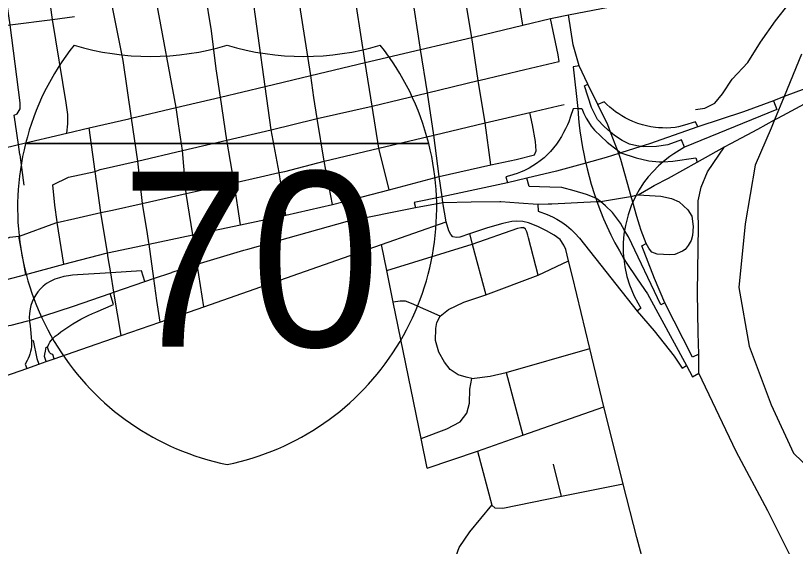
# Model space of a CAD drawing. Extents: x 1755200 to 1902939, y 644115 to 788070.
# Drawn here: x 1819343 to 1824924, y 708279 to 712074 of the extents above; entities that cross this region are included whole.
import ezdxf

# ---------------------------------------------------------------- set-up
doc = ezdxf.new("R2010")
doc.units = 0
for name, color, linetype in [('GM_X_City_Street', 7, 'Continuous'), ('GM_X_Interchange_Ramps', 7, 'Continuous'), ('GM_X_Interstate_Route', 7, 'Continuous'), ('GM_X_Interstate_Shield', 7, 'Continuous'), ('GM_X_State_Route', 7, 'Continuous'), ('GM_X_Township', 7, 'Continuous')]:
    doc.layers.add(name, color=color, linetype=linetype)

msp = doc.modelspace()

# ---------------------------------------------------------------- linework, layer by layer
at = {"layer": 'GM_X_City_Street'}
for points in [[(1821276.2, 710646.8), (1821229.9, 710951.7), (1821171.8, 711258.5), (1821127.6, 711567.5), (1821029.7, 712294.6), (1820967.1, 712721), (1820875.4, 713242), (1820796.8, 713760.1), (1820770.4, 713951.2)], [(1821610.4, 710722.8), (1821550.3, 711034.5), (1821500, 711338.3), (1821477.4, 711488.5), (1821454.9, 711646.5), (1821381.4, 712116.6), (1821355.7, 712340.2), (1821332.4, 712533.3), (1821296, 712769.2), (1821198.6, 713290.2), (1821119.4, 713812.8), (1821090.4, 713997.4)], [(1820952.9, 710578), (1820907.6, 710879.5), (1820853.3, 711183.8), (1820808.1, 711492), (1820777.8, 711694.2), (1820744.6, 711965.2), (1820700.5, 712245.5), (1820633.5, 712672.1), (1820553.5, 713195.4), (1820545.4, 713244.4), (1820476.8, 713713.9), (1820450.7, 713901.3)], [(1820688.7, 709992.1), (1820643.2, 710296.4), (1820614.3, 710489.7), (1820611.6, 710506.1), (1820562.8, 710802.2), (1820538.2, 711110.9), (1820509.5, 711301), (1820492.2, 711418.2), (1820350.5, 712176.4), (1820348.3, 712192.9), (1820290.5, 712621.8), (1820233.6, 713147.2), (1820157.2, 713664), (1820123.4, 713853.6)], [(1819805, 713805.8), (1819830.3, 713618.1), (1819906.8, 713097.4), (1819973.5, 712575.3), (1820031.9, 712145.6), (1820110.2, 711753.3), (1820170.1, 711341), (1820215.3, 711033.7), (1820248, 710731.6), (1820284, 710513.8), (1820293.7, 710450.2)], [(1819710, 711233.3), (1819715.3, 711301), (1819717, 711367), (1819704, 711450.3), (1819607.5, 712047.7), (1819541.7, 712509.8), (1819467.6, 713032.8), (1819390.3, 713553.8), (1819364.6, 713741.5)], [(1819342.6, 711297), (1819342, 711301.6), (1819333, 711361.9), (1819352.9, 711372.4), (1819375.9, 711408.7), (1819375.9, 711450.3), (1819303.9, 712007.6), (1819237.4, 712463.5), (1819142.8, 712985), (1819075.8, 713449), (1819063.2, 713476.8), (1819041.3, 713487.2), (1819013.8, 713487.5), (1819012.2, 713499.6), (1819009, 713520.6)], [(1822237.9, 711848.2), (1822179.3, 712241.5), (1822142.6, 712460.8), (1822115.4, 712652.9), (1822088.6, 712804.5), (1822077.4, 712876.5), (1822076.4, 712882.7), (1822045.2, 713095), (1822031, 713192.3)], [(1822598.6, 711973.5), (1822546.8, 712295), (1822515, 712494.6), (1822482.1, 712709.4), (1822431.6, 712921.9), (1822430.1, 712933.2), (1822429.1, 712940.9)], [(1822973.1, 712005.9), (1822917.5, 712350.5), (1822885.2, 712553.3)], [(1824208.8, 711403.5), (1824276, 711411.5), (1824347.5, 711448.2), (1824401, 711514.1), (1824470.7, 711620), (1824584.2, 711738.5), (1824673.6, 711885.2), (1824781.2, 712037.1), (1824878.4, 712162.1), (1824901.9, 712213.3), (1824901.7, 712272.7)], [(1822016.3, 710829.4), (1821942.7, 711125.7), (1821894.9, 711426.9), (1821843.7, 711738.5), (1821782.4, 712140.5)], [(1823194.7, 712057.7), (1823300.3, 712080.5), (1823710.9, 712158.7), (1823714.8, 712159.4)], [(1817878.6, 711819.3), (1818219.6, 711864.3), (1818537.1, 711906.3), (1818854, 711948.1), (1819303.9, 712007.6), (1819607.5, 712047.7), (1819763.3, 712068.2)], [(1822627.7, 711922.2), (1822973.1, 712005.9), (1823171.8, 712052.8), (1823194.7, 712057.7)], [(1823230, 711746.4), (1823233.5, 711747.2), (1823224.8, 711793.2), (1823171.8, 712052.8)], [(1822743.9, 711007.6), (1822702.2, 711308.8), (1822653.6, 711609.2), (1822607.6, 711917.3), (1822598.6, 711973.5)], [(1820152.3, 711336.8), (1820170.1, 711341), (1820492.2, 711418.2), (1820808.1, 711492), (1821127.6, 711567.5), (1821454.9, 711646.5), (1821843.7, 711738.5), (1822240.4, 711831.4), (1822607.6, 711917.3), (1822627.7, 711922.2)], [(1822424.1, 710600.4), (1822400.2, 710737.7), (1822394.6, 710779.3), (1822375.1, 710923.6), (1822336.8, 711218.6), (1822290.8, 711521.5), (1822240.4, 711831.4), (1822237.9, 711848.2)], [(1822667.7, 711612.5), (1822986.1, 711688.2), (1823230, 711746.4)], [(1821491.2, 711336.2), (1821500, 711338.3), (1821894.9, 711426.9), (1822290.8, 711521.5), (1822653.6, 711609.2), (1822667.7, 711612.5)], [(1821095.9, 710921.6), (1821229.9, 710951.7), (1821269.1, 710960.8), (1821550.3, 711034.5), (1821942.7, 711125.7), (1822336.8, 711218.6), (1822702.2, 711308.8), (1823024.1, 711382.4), (1823226.5, 711428.6), (1823268.2, 711439.1)], [(1823041.2, 711293.9), (1823024.1, 711382.4)], [(1818037.3, 710839.2), (1818361.1, 710915.6), (1818688.4, 710993.7), (1818992.2, 711063.2), (1819363.9, 711153.5), (1819710, 711233.3), (1819868, 711270.7), (1820152.3, 711336.8)], [(1820213, 711033.2), (1820215.3, 711033.7), (1820538.2, 711110.9), (1820853.3, 711183.8), (1821171.8, 711258.5), (1821491.2, 711336.2)], [(1819374.1, 711079.3), (1819373.7, 711081.8), (1819363.9, 711153.5), (1819342.6, 711297)], [(1820099, 709786.4), (1820046.5, 710096.6), (1820023, 710235.3), (1820004.9, 710342.3), (1819999.2, 710377.4), (1819952.6, 710665.4), (1819912.3, 710959.9), (1819868, 711270.7)], [(1822743.9, 711007.6), (1822925.3, 711045), (1823056.4, 711077.9), (1823067.7, 711108.3), (1823064.2, 711175.2), (1823041.2, 711293.9)], [(1819403.9, 710861.4), (1819374.1, 711079.3)], [(1819608.5, 710863.8), (1819722.2, 710918.2), (1819912.3, 710959.9), (1819947, 710973.8), (1820213, 711033.2)], [(1822375.1, 710923.6), (1822743.9, 711007.6)], [(1819767.1, 710623.8), (1819952.6, 710665.4), (1820035.1, 710683.9), (1820248, 710731.6), (1820562.8, 710802.2), (1820907.6, 710879.5), (1821095.9, 710921.6)], [(1821757.5, 710761.4), (1822016.3, 710829.4), (1822375.1, 710923.6)], [(1819687.5, 710296.5), (1819640.9, 710595.6), (1819640.3, 710599.4), (1819623.7, 710719.6), (1819608.5, 710863.8)], [(1819269.9, 710184.6), (1819414.7, 710223.3), (1819687.5, 710296.5), (1819990.5, 710375.6), (1819999.2, 710377.4), (1820295.4, 710439.5), (1820611.6, 710506.1), (1820952.9, 710578), (1821276.2, 710646.8), (1821610.4, 710722.8), (1821757.5, 710761.4)], [(1819091.8, 710316.6), (1819235.4, 710462.4), (1819300.9, 710489.8), (1819365, 710497.6), (1819370.6, 710498.3), (1819630.4, 710593.2), (1819640.9, 710595.6), (1819767.1, 710623.8)], [(1819562.1, 709600.3), (1819619.5, 709620.2), (1819810.6, 709686.4), (1820099, 709786.4), (1820374.6, 709881.9), (1820688.7, 709992.1), (1821961.3, 710438.1), (1822424.1, 710600.4)], [(1823327.2, 710208.9), (1823299.9, 710321), (1823281.5, 710401.4), (1823266.5, 710433.3), (1823239.4, 710472.8), (1823197.8, 710504.1), (1823142.7, 710536.3), (1823079.3, 710566.5), (1823013.7, 710591.5), (1822972.1, 710602.9), (1822930.5, 710605), (1822895.1, 710601.9), (1822830.7, 710587.3), (1822720.4, 710557.1), (1822590.1, 710513.3), (1822522.8, 710490.5), (1822498.8, 710488.4), (1822471.8, 710492.6), (1822457, 710509.6), (1822443.6, 710534.9), (1822424.1, 710600.4)], [(1821999.2, 710252), (1822610.3, 710439.4), (1822937.5, 710554.4), (1822958.9, 710559.2), (1822978, 710559.1)], [(1823081.5, 710218), (1823012.8, 710485.5), (1823008.2, 710504.4), (1823001.5, 710529.1), (1822992.3, 710547.9), (1822978, 710559.1)], [(1819414.7, 710223.3), (1819365, 710497.6)], [(1822590.1, 710513.3), (1822610.3, 710439.4)], [(1820293.7, 710450.2), (1820295.4, 710439.5), (1820328.7, 710195.5), (1820351.9, 710036.8)], [(1822287.7, 708838.9), (1822244.7, 709049.4), (1822045.7, 710024.6), (1821999.2, 710252), (1821961.3, 710438.1)], [(1822610.3, 710439.4), (1822709.1, 710078.7)], [(1822380.4, 709924.2), (1822439.8, 709972.9), (1822551.3, 710024.3), (1822709.1, 710078.7), (1823081.5, 710218), (1823299.9, 710321)], [(1824125.9, 706972.2), (1824081.9, 707203.2), (1824055.9, 707339.7), (1823977.3, 707639.4), (1823789.2, 708341.3), (1823692.2, 708724.7), (1823578.5, 709173.8), (1823553.6, 709276.4), (1823452.2, 709693.9), (1823327.2, 710208.9)], [(1820351.9, 710036.8), (1820374.6, 709881.9)], [(1822244.7, 709049.4), (1822429, 709120.4), (1822524.5, 709170.2), (1822572.1, 709231.3), (1822591.9, 709303), (1822594.3, 709403.3), (1822608.2, 709479.2), (1822568.3, 709488.2), (1822510.6, 709505.7), (1822453.3, 709543.2), (1822412.5, 709596.3), (1822372.1, 709667.5), (1822348.1, 709750.4), (1822350.2, 709836.6), (1822357.3, 709880.6), (1822380.4, 709924.2), (1822176, 710015.4), (1822132.3, 710032.5), (1822094.3, 710033.5), (1822045.7, 710024.6)], [(1822608.2, 709479.2), (1822739, 709496.1), (1822853.9, 709521.3), (1823452.2, 709693.9)], [(1818359.7, 709200.9), (1818611.6, 709281.9), (1819059, 709425.9), (1819207.7, 709477.5), (1819422.4, 709551.9), (1819508.5, 709581.7), (1819562.1, 709600.3)], [(1822853.9, 709521.3), (1822973.5, 709074.1)], [(1822287.7, 708838.9), (1822647.7, 708960.6), (1822973.5, 709074.1), (1823553.6, 709276.4)], [(1822647.7, 708960.6), (1822750.6, 708574.8)], [(1823250.8, 708635.7), (1823193, 708867)], [(1823692.2, 708724.7), (1823250.8, 708635.7), (1822830.2, 708550.8), (1822774.1, 708552.2), (1822750.6, 708574.8)], [(1822456.5, 706965.6), (1822442.6, 707298.1), (1822453.5, 707331.9), (1822497, 707391), (1822703, 707530.5), (1822734.4, 707583.9), (1822748.1, 707651.8), (1822724.3, 707744.7), (1822670.3, 707834.3), (1822523.8, 708074.7), (1822495.7, 708157.6), (1822495, 708211.8), (1822516.6, 708271.5), (1822593.5, 708384), (1822750.6, 708574.8)]]:
    msp.add_lwpolyline(points, dxfattribs=at)
at = {"layer": 'GM_X_Interchange_Ramps'}
for points in [[(1823376, 711715.8), (1823333.9, 711707.5), (1823367.4, 711409), (1823368.8, 711375.6), (1823372, 711336.5), (1823376.6, 711291.6), (1823381.7, 711249.3), (1823389.9, 711191.2), (1823400, 711130.6), (1823408.7, 711085), (1823419.2, 711035), (1823422.8, 711019.7), (1823432.4, 710979), (1823446.7, 710923.9), (1823462.4, 710869.2), (1823486.1, 710794.6), (1823494.9, 710769.5), (1823503.7, 710744.5), (1823529.6, 710675.4), (1823551.4, 710622.2), (1823575, 710568.2), (1823603.5, 710507.7), (1823632.4, 710450.3), (1823664.2, 710391.2), (1823696.5, 710336), (1823712.8, 710308), (1823791.5, 710192.6), (1823864.9, 710085), (1824144.2, 709572.2), (1824188.2, 709491.3), (1824231.9, 709517)], [(1825270.7, 711591.6), (1825250, 711645.2), (1824843.1, 711495.8), (1824766.9, 711465.3), (1824551.7, 711385.7), (1824224.6, 711278.9), (1823879, 711158.3), (1823818.1, 711138.9), (1823674.9, 711093.1), (1823659.3, 711088.1), (1823568.3, 711059), (1823422.8, 711019.7), (1823212.8, 710962.9), (1823001.9, 710912.1), (1822864, 710878.9), (1822394.6, 710779.3), (1822196, 710737.2), (1822205.7, 710701.8)], [(1824130.5, 711134.4), (1824107.9, 711186.3), (1824009.7, 711149.2), (1823930.2, 711137.3), (1823837.2, 711136.4), (1823818.1, 711138.9), (1823788.2, 711142.8), (1823737.1, 711155.6), (1823683.8, 711181.1), (1823628.4, 711217.3), (1823601.3, 711241.3), (1823556, 711281.3), (1823507, 711330.3), (1823464.4, 711417.7), (1823415.4, 711573.2), (1823437.1, 711583.1)], [(1824224.6, 711278.9), (1824208.8, 711315), (1824131.1, 711290.2), (1824088.2, 711280.2), (1824063.8, 711274.2), (1824031.6, 711271.4), (1824001.6, 711270.4), (1823973.4, 711270.7), (1823945, 711272.4), (1823922.2, 711274.7), (1823890, 711279.5), (1823857.1, 711286.1), (1823829.6, 711293.2), (1823795.3, 711303.9), (1823759.5, 711317.6), (1823734, 711329), (1823705.4, 711343.5), (1823682, 711356.7), (1823659.1, 711371.1), (1823635.9, 711387.2), (1823619.6, 711399.5), (1823594.9, 711419.8), (1823575.2, 711437.8), (1823554.5, 711458.3), (1823510.6, 711438.2)], [(1824766.9, 711465.3), (1824790.9, 711403.4), (1824130.5, 711134.4), (1824054.2, 711087.1), (1824025.1, 711067.1), (1823990.7, 711040.9), (1823977.8, 711029.7), (1823942.8, 710999.2), (1823904.7, 710960.7), (1823869.8, 710920.5), (1823837.6, 710877.8), (1823805.8, 710829.1), (1823783.4, 710789.2), (1823760.2, 710739.9), (1823751.4, 710720.9), (1823726.3, 710650.9), (1823706.7, 710573.4), (1823701, 710537.9), (1823696.7, 710511.1), (1823691.7, 710449.5), (1823691.8, 710378.8), (1823696.5, 710336), (1823702.9, 710277.3), (1823717.7, 710209.5), (1823736.6, 710148.3), (1823769.3, 710069.2), (1823795.1, 710019.7), (1823817.7, 709982.2), (1823790.6, 709960.9)], [(1823367.4, 711409), (1823332.6, 711408.1), (1823314.1, 711352.2), (1823302.1, 711314.4), (1823293.4, 711292.8), (1823277.5, 711265.5), (1823265, 711238.9), (1823249.4, 711209.9), (1823228.3, 711175.9), (1823213.2, 711154.4), (1823193.3, 711128.8), (1823171.5, 711103.7), (1823150.9, 711082.5), (1823124.7, 711058.2), (1823097.1, 711035.7), (1823071, 711016.7), (1823043.9, 710999.1), (1823017.4, 710983.9), (1822984.3, 710967.4), (1822956.2, 710955.3), (1822932, 710946.2), (1822877.4, 710927.8), (1822851.2, 710920.3), (1822864, 710878.9)], [(1823367.4, 711409), (1823394.7, 711409.8), (1823408.6, 711374.8), (1823426.4, 711341.3), (1823442.4, 711314.7), (1823462.7, 711284.8), (1823485.1, 711255.4), (1823577.2, 711169.9), (1823650.1, 711112.6), (1823674.9, 711093.1), (1823783.5, 711057.1), (1823874.6, 711035.5), (1823949, 711028.3), (1823977.8, 711029.7), (1824047.3, 711033.1), (1824210.4, 711057.1), (1824221.3, 711025.7)], [(1823988.8, 710020.8), (1823961.5, 710007.1), (1823728.2, 710491.4), (1823701, 710537.9), (1823671.2, 710589), (1823615.5, 710665.4), (1823565.1, 710714.9), (1823527.6, 710745.6), (1823494.9, 710769.5), (1823428.9, 710796.3), (1823339.2, 710821.2), (1823251.4, 710844.1), (1823165.5, 710847.9), (1823018.5, 710851.9), (1823001.9, 710912.1)], [(1823080.2, 710726.6), (1823081.9, 710675.3), (1823147.3, 710651.6), (1823185.1, 710634.9), (1823216.5, 710618.3), (1823252.4, 710596.3), (1823285.3, 710572.7), (1823319.2, 710544.4), (1823345.7, 710519), (1823378.7, 710482.2), (1823790.6, 709960.9), (1823913.3, 709820.5), (1824056.8, 709638.4), (1824112.1, 709554.4), (1824144.2, 709572.2)], [(1824232.1, 709654.2), (1824188.2, 709630.9), (1823988.8, 710020.8), (1823916.2, 710194), (1823825.5, 710426.9), (1823856.5, 710445.4)], [(1820267.9, 710174.1), (1820243.7, 710249.5), (1820023, 710235.3), (1819784.5, 710220), (1819749, 710217.5), (1819721.1, 710214), (1819687.4, 710207.7), (1819655.8, 710199.9), (1819623.5, 710189.4), (1819590, 710173.8), (1819564.8, 710158.4), (1819540.1, 710139.3), (1819520.4, 710120.7), (1819501, 710098.1), (1819486.8, 710078), (1819473.3, 710054.8), (1819461.1, 710028.2), (1819451.9, 710001.7), (1819445.9, 709977.6), (1819441.1, 709944.8), (1819440, 709916), (1819441.3, 709894.1), (1819441.7, 709887), (1819447, 709855.4), (1819455.7, 709747.9), (1819456.4, 709729.8), (1819455.6, 709709.2), (1819453.4, 709690), (1819450, 709672), (1819444.9, 709653), (1819440, 709638.5), (1819433.3, 709622.2), (1819425.9, 709607.2), (1819411.8, 709582.6), (1819422.4, 709551.9)], [(1819619.5, 709620.2), (1819609.2, 709650), (1819595.2, 709655.3), (1819585.7, 709664.3), (1819577.1, 709681.1), (1819571.2, 709703.3), (1819580.3, 709725.9), (1819588.4, 709738.1), (1819597.4, 709751.7), (1819611.1, 709766.9), (1819626.7, 709781.7), (1819646.1, 709797.1), (1819667.2, 709813), (1819694.5, 709832.4), (1819722.7, 709851.4), (1819751.2, 709869.6), (1819779.8, 709886.6), (1819809.7, 709903.4), (1819833.6, 709915.9), (1819862.7, 709930.4), (1819892.1, 709944.1), (1819916.8, 709954.8), (1820043.8, 710009.4), (1820020.3, 710087.4)], [(1819455.7, 709747.9), (1819468.1, 709750.5), (1819494.1, 709623.1), (1819508.5, 709581.7)], [(1819562.1, 709600.3), (1819549.7, 709636), (1819551.3, 709653.5), (1819555.4, 709673.8), (1819562.2, 709703.3), (1819571.2, 709703.3)]]:
    msp.add_lwpolyline(points, dxfattribs=at)
at = {"layer": 'GM_X_Interstate_Route'}
for points in [[(1824865.6, 711377.4), (1824989.8, 711444), (1825270.7, 711591.6), (1825461.4, 711682.6), (1825512.6, 711698.3)], [(1824462.3, 711159.7), (1824656, 711262.4), (1824774.1, 711327.9), (1824798.8, 711341.6), (1824865.6, 711377.4)], [(1824417.3, 711135.8), (1824462.3, 711159.7)], [(1823888.2, 710845), (1823913.9, 710860.1), (1824014.8, 710911.4), (1824221.3, 711025.7), (1824417.3, 711135.8)], [(1824227.5, 710657.3), (1824226.7, 710679.1), (1824228.7, 710750.2), (1824248.2, 710847), (1824294.6, 710957.7), (1824417.3, 711135.8)], [(1823179.6, 710729.5), (1823503.7, 710744.5), (1823527.6, 710745.6), (1823729.5, 710777.6), (1823748.7, 710781.7), (1823783.4, 710789.2), (1823798.4, 710792.4), (1823888.2, 710845)], [(1821004.1, 710405.4), (1821716.9, 710603.4), (1822205.7, 710701.8), (1822400.2, 710737.7)], [(1822400.2, 710737.7), (1822604.3, 710743.1), (1822808.6, 710745.5)], [(1822808.6, 710745.5), (1822816, 710745.6), (1822944.4, 710736.4)], [(1822944.4, 710736.4), (1823080.2, 710726.6), (1823153.3, 710728.3), (1823179.6, 710729.5)], [(1824232, 709608.5), (1824232.1, 709654.2), (1824226.7, 709805.4), (1824222.5, 710093.9), (1824230.8, 710568.3), (1824227.5, 710657.3)], [(1820463.5, 710238.8), (1820643.2, 710296.4), (1820975.7, 710397.5), (1821004.1, 710405.4)], [(1819429.4, 709891), (1819441.3, 709894.1), (1819758, 709997.2), (1820020.3, 710087.4), (1820046.5, 710096.6), (1820267.9, 710174.1), (1820328.7, 710195.5), (1820460.9, 710238), (1820463.5, 710238.8)], [(1818064, 710027.8), (1818162.3, 709979.8), (1818353.9, 709903.4), (1818454.9, 709874.2), (1818555.5, 709849.7), (1818660.3, 709834), (1818871.1, 709818.3), (1819020.4, 709820.9), (1819151.3, 709836.6), (1819311, 709860.2), (1819429.4, 709891)], [(1825276.4, 707444.2), (1825246.4, 707502.7), (1825115.7, 707756.7), (1824726.2, 708532.9), (1824499.2, 708956.3), (1824231.9, 709517), (1824232, 709608.5)]]:
    msp.add_lwpolyline(points, dxfattribs=at)
at = {"layer": 'GM_X_Interstate_Shield'}
for p, q in [((1819413.9, 711160.8), (1822299.5, 711160.8)), ((1822299.5, 711160.8), (1819413.9, 711160.8)), ((1822299.5, 711160.8), (1819413.9, 711160.8))]:
    msp.add_line(p, q, dxfattribs=at)
for centre, start, end in [((1821231.7, 710701), 141.669, 165.8066), ((1820308.8, 713657.1), 253.0091, 286.9909), ((1821404.6, 713657.1), 253.0091, 286.9909), ((1820481.7, 710701), 14.1934, 38.331), ((1821231.7, 710701), 165.8066, 258.463), ((1820481.7, 710701), 281.537, 14.1934)]:
    msp.add_arc(centre, 1875, start, end, dxfattribs=at)
at = {"layer": 'GM_X_State_Route'}
for points in [[(1823808.3, 710576.3), (1823788.5, 710637.2), (1823760.2, 710739.9), (1823748.7, 710781.7), (1823675.3, 711046.1), (1823659.3, 711088.1), (1823650.1, 711112.6), (1823601.3, 711241.3), (1823581.3, 711294.1), (1823510.6, 711438.2), (1823437.1, 711583.1), (1823376, 711715.8), (1823332.4, 711866.1), (1823300.3, 712080.5)], [(1823798.4, 710792.4), (1823960.9, 710782.5), (1824037.2, 710767.7), (1824091.4, 710743.1), (1824152.9, 710686.5), (1824182.5, 710639.7), (1824192.3, 710565.8), (1824187.4, 710501.7), (1824176.6, 710467.2), (1824155.9, 710430.9), (1824133.6, 710401.8), (1824116.7, 710389.5), (1824061.8, 710366.3), (1824020, 710363.8), (1823979.6, 710366.2), (1823933.8, 710368.7), (1823896.9, 710383.5), (1823880.5, 710403.5)], [(1823880.5, 710403.5), (1823874.7, 710410.6), (1823856.5, 710445.4), (1823820.6, 710538.7), (1823808.3, 710576.3)]]:
    msp.add_lwpolyline(points, dxfattribs=at)
at = {"layer": 'GM_X_Township'}
msp.add_lwpolyline([(1824967.7, 711799.3), (1824843.1, 711495.8), (1824774.1, 711327.9), (1824750, 711269.1), (1824635.3, 711004.4), (1824563, 710585.3), (1824519.6, 710129.9), (1824591.9, 709710.8), (1824750.8, 709291.6), (1824909.7, 708944.7), (1825213.2, 708655.6)], dxfattribs=at)

# ---------------------------------------------------------------- texts
at = {"layer": 'GM_X_Interstate_Shield'}
msp.add_text('70', height=1250, dxfattribs=at).set_placement((1820094.2, 709707.7))

doc.saveas('drawing.dxf')
